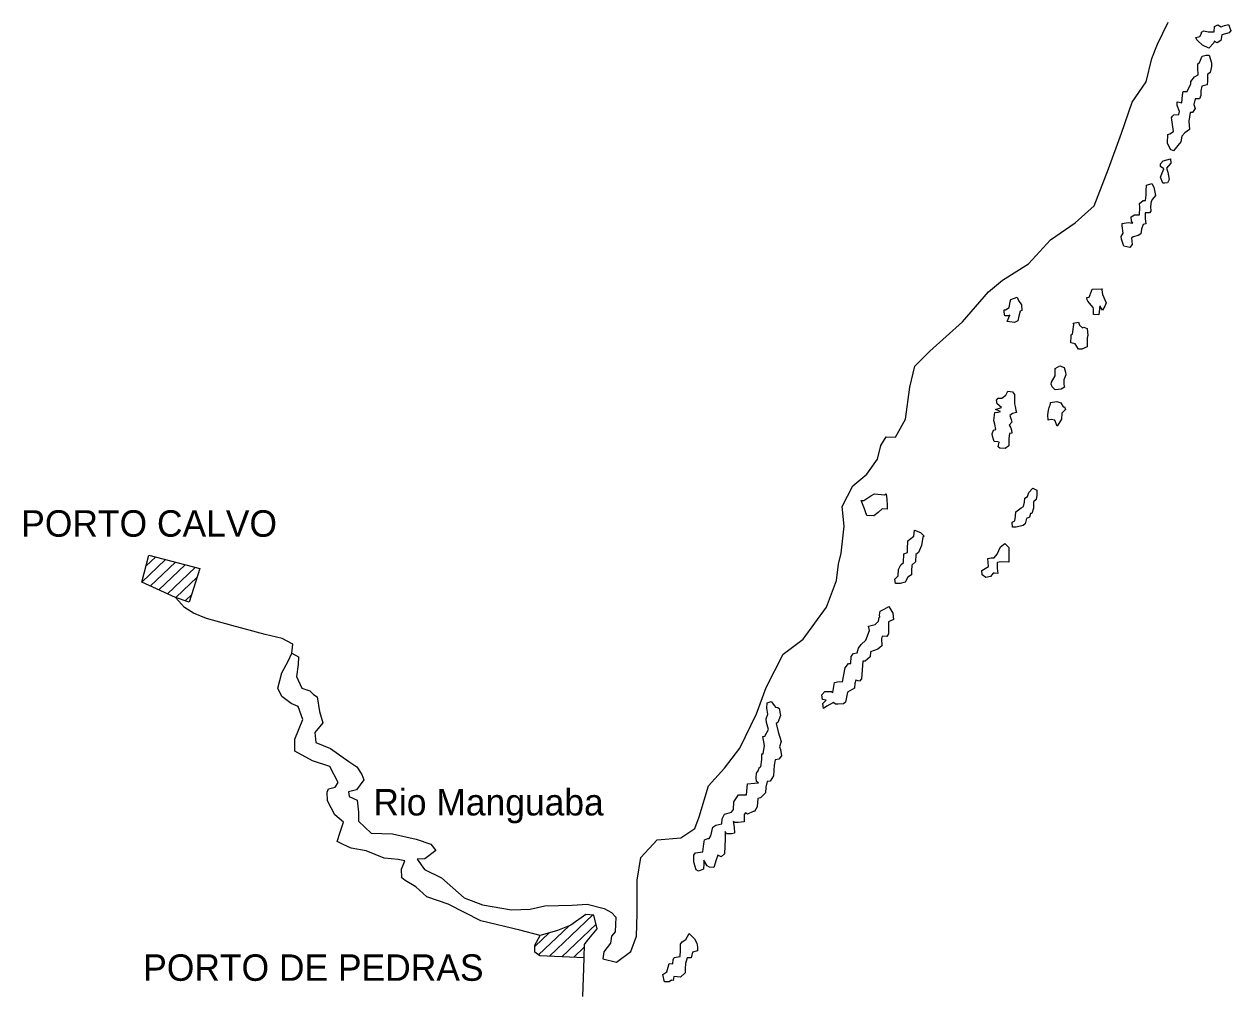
# Model space of a CAD drawing. Extents: x 662444 to 1640468, y 7452018 to 9606170.
# Drawn here: x 1556509 to 1587676, y 8972639 to 8997698 of the extents above; entities that cross this region are included whole.
import ezdxf

# ---------------------------------------------------------------- set-up
doc = ezdxf.new("R2010")
doc.units = 0
doc.layers.add('Level 1', color=7, linetype='Continuous')
doc.layers.add('Level 3', color=7, linetype='Continuous')

msp = doc.modelspace()

# ---------------------------------------------------------------- linework, layer by layer
at = {"layer": 'Level 1'}
for points in [[(1563426, 8981447), (1563592, 8981345), (1563587, 8981151), (1563539, 8980844), (1563684, 8980541), (1563884, 8980470), (1563979, 8980378), (1564074, 8980312), (1564136, 8979936), (1564226, 8979643), (1564017, 8979389), (1564043, 8979137), (1564425, 8978981), (1564892, 8978644), (1565099, 8978509), (1565231, 8978310), (1565284, 8978172), (1565091, 8977909), (1564888, 8977858), (1564901, 8977737), (1565108, 8977641), (1565148, 8977333), (1565142, 8977106), (1565473, 8976789), (1566021, 8976773), (1566638, 8976634), (1567014, 8976511), (1567139, 8976345), (1566858, 8976126), (1566664, 8976123), (1566851, 8975851), (1567289, 8975637), (1567872, 8975117), (1568344, 8974943), (1569099, 8974808), (1569576, 8974826), (1569957, 8974914), (1570659, 8974934), (1571047, 8974956), (1571488, 8974845), (1571679, 8974744), (1571788, 8974618), (1571770, 8974238), (1571678, 8974128), (1571650, 8973950), (1571482, 8973728), (1571452, 8973543), (1571806, 8973459), (1572176, 8973733), (1572323, 8974126), (1572339, 8974709), (1572338, 8975575), (1572435, 8976164), (1572860, 8976622), (1573474, 8976669), (1573835, 8976911), (1573940, 8977215), (1574187, 8978018), (1574596, 8978469), (1574996, 8978985), (1575424, 8979872), (1575676, 8980554), (1576111, 8981416), (1576630, 8981807), (1577233, 8982633), (1577494, 8983321), (1577538, 8983742), (1577610, 8984024), (1577685, 8984727), (1577634, 8985231), (1577915, 8985765), (1578270, 8986072), (1578547, 8986460), (1578637, 8986807), (1578772, 8987030), (1579014, 8987023), (1579269, 8987494), (1579388, 8988317), (1579515, 8988856), (1579905, 8989243), (1580741, 8990006), (1581415, 8990781), (1581778, 8991079), (1582452, 8991505), (1583018, 8992121), (1583651, 8992565), (1584147, 8993005), (1584512, 8993960), (1584852, 8994883), (1585131, 8995685), (1585492, 8996210), (1585638, 8996806), (1585778, 8997183), (1586058, 8997750)], [(1587439, 8997420), (1587419, 8997274), (1587320, 8997212), (1587241, 8997256), (1587240, 8997215), (1587107, 8997081), (1586947, 8997158), (1586821, 8997267), (1586798, 8997292), (1586775, 8997349), (1586873, 8997379), (1586915, 8997458), (1586916, 8997491), (1586982, 8997522), (1587094, 8997502), (1587248, 8997498), (1587252, 8997636), (1587341, 8997682), (1587429, 8997631), (1587510, 8997661), (1587616, 8997691), (1587676, 8997534), (1587634, 8997472), (1587439, 8997420)], [(1586352, 8995440), (1586293, 8995596), (1586286, 8995686), (1586343, 8995684), (1586407, 8995665), (1586428, 8995859), (1586447, 8995956), (1586544, 8995953), (1586638, 8996153), (1586640, 8996218), (1586740, 8996338), (1586831, 8996391), (1586826, 8996562), (1586822, 8996675), (1586863, 8996707), (1586932, 8996867), (1587037, 8996896), (1587119, 8996894), (1587177, 8996697), (1587176, 8996601), (1587139, 8996447), (1587073, 8996400), (1587069, 8996231), (1587066, 8996126), (1586928, 8996097), (1586900, 8995976), (1586904, 8995854), (1586870, 8995766), (1586757, 8995769), (1586721, 8995624), (1586750, 8995518), (1586683, 8995414), (1586627, 8995416), (1586589, 8995190), (1586606, 8994979), (1586491, 8994885), (1586409, 8994807), (1586380, 8994653), (1586196, 8994423), (1586117, 8994458), (1586040, 8994623), (1586046, 8994849), (1586103, 8994863), (1586193, 8994926), (1586153, 8995227), (1586147, 8995275), (1586172, 8995324), (1586205, 8995356), (1586334, 8995360), (1586352, 8995440)], [(1585942, 8993960), (1585863, 8994019), (1585856, 8994085), (1585930, 8994163), (1586118, 8994214), (1586123, 8994109), (1586015, 8993975), (1586044, 8993869), (1586079, 8993681), (1586037, 8993601), (1585972, 8993587), (1585916, 8993588), (1585855, 8993743), (1585942, 8993960)], [(1585110, 8992177), (1585130, 8992006), (1585071, 8991927), (1584911, 8991963), (1584852, 8992143), (1584844, 8992208), (1584896, 8992296), (1584869, 8992483), (1584870, 8992548), (1585024, 8992575), (1585145, 8992556), (1585114, 8992605), (1585100, 8992719), (1585183, 8992766), (1585320, 8992770), (1585325, 8992957), (1585320, 8993062), (1585411, 8993141), (1585475, 8993139), (1585487, 8993276), (1585490, 8993398), (1585494, 8993536), (1585632, 8993580), (1585687, 8993481), (1585729, 8993269), (1585654, 8993174), (1585620, 8993118), (1585601, 8992982), (1585605, 8992867), (1585572, 8992820), (1585467, 8992823), (1585463, 8992669), (1585476, 8992538), (1585411, 8992517), (1585367, 8992397), (1585355, 8992282), (1585281, 8992236), (1585151, 8992199), (1585119, 8992177), (1585110, 8992177)], [(1581965, 8990174), (1581932, 8990159), (1581835, 8990161), (1581821, 8990251), (1581822, 8990316), (1581855, 8990315), (1581946, 8990377), (1581974, 8990522), (1581991, 8990586), (1582155, 8990639), (1582192, 8990556), (1582270, 8990448), (1582275, 8990302), (1582234, 8990280), (1582198, 8990151), (1582170, 8990030), (1582089, 8989992), (1581896, 8990014), (1581965, 8990174)], [(1584288, 8990416), (1584265, 8990190), (1584128, 8990194), (1584132, 8990339), (1584117, 8990372), (1583985, 8990539), (1583961, 8990572), (1583955, 8990636), (1584020, 8990643), (1584080, 8990795), (1584098, 8990851), (1584348, 8990860), (1584347, 8990828), (1584361, 8990714), (1584452, 8990492), (1584418, 8990413), (1584358, 8990309), (1584288, 8990416)], [(1583656, 8989438), (1583544, 8989464), (1583549, 8989635), (1583550, 8989667), (1583582, 8989690), (1583622, 8989940), (1583606, 8989973), (1583744, 8989994), (1583766, 8989921), (1583845, 8989854), (1583877, 8989868), (1583966, 8989833), (1583985, 8989654), (1583967, 8989591), (1583964, 8989501), (1583961, 8989356), (1583831, 8989295), (1583741, 8989297), (1583656, 8989438)], [(1583142, 8988609), (1583137, 8988715), (1583139, 8988803), (1583261, 8988865), (1583374, 8988829), (1583403, 8988706), (1583417, 8988633), (1583365, 8988505), (1583362, 8988384), (1583376, 8988319), (1583294, 8988264), (1583139, 8988244), (1583061, 8988327), (1583031, 8988393), (1583040, 8988449), (1583142, 8988609)], [(1581755, 8987789), (1581636, 8987889), (1581623, 8987979), (1581665, 8988034), (1581762, 8988032), (1581861, 8988110), (1581919, 8988214), (1582040, 8988195), (1582087, 8988128), (1582089, 8987885), (1582103, 8987819), (1582125, 8987722), (1582139, 8987665), (1582033, 8987635), (1581968, 8987581), (1582006, 8987482), (1582019, 8987409), (1581953, 8987337), (1581983, 8987280), (1582014, 8987206), (1582020, 8987125), (1581956, 8987119), (1581943, 8986990), (1581938, 8986803), (1581848, 8986733), (1581711, 8986737), (1581663, 8986771), (1581691, 8986899), (1581659, 8986908), (1581562, 8986910), (1581518, 8987050), (1581511, 8987115), (1581545, 8987203), (1581610, 8987226), (1581582, 8987364), (1581552, 8987454), (1581582, 8987664), (1581663, 8987670), (1581728, 8987692), (1581601, 8987744), (1581755, 8987789)], [(1582994, 8987817), (1583008, 8987851), (1583017, 8987891), (1583018, 8987923), (1583180, 8987944), (1583284, 8987908), (1583346, 8987809), (1583379, 8987808), (1583401, 8987742), (1583310, 8987647), (1583305, 8987494), (1583188, 8987311), (1583127, 8987466), (1583031, 8987485), (1582958, 8987463), (1582945, 8987601), (1582965, 8987723), (1582973, 8987759), (1582985, 8987788), (1582994, 8987817)], [(1582324, 8985236), (1582344, 8985349), (1582354, 8985446), (1582420, 8985492), (1582455, 8985597), (1582563, 8985707), (1582667, 8985656), (1582663, 8985526), (1582644, 8985413), (1582578, 8985350), (1582577, 8985319), (1582576, 8985286), (1582581, 8985188), (1582537, 8985052), (1582505, 8985052), (1582478, 8984957), (1582397, 8984919), (1582361, 8984781), (1582312, 8984742), (1582132, 8984699), (1582036, 8984702), (1582031, 8984831), (1582096, 8984862), (1582116, 8984982), (1582119, 8985097), (1582193, 8985143), (1582259, 8985197), (1582324, 8985236)], [(1578797, 8985263), (1578795, 8985165), (1578666, 8985169), (1578566, 8985074), (1578451, 8984989), (1578273, 8985001), (1578243, 8985092), (1578213, 8985173), (1578131, 8985387), (1578195, 8985385), (1578376, 8985509), (1578475, 8985564), (1578731, 8985532), (1578772, 8985563), (1578793, 8985417), (1578797, 8985263)], [(1579324, 8984129), (1579329, 8984348), (1579379, 8984379), (1579487, 8984466), (1579506, 8984619), (1579659, 8984558), (1579752, 8984466), (1579720, 8984443), (1579690, 8984225), (1579612, 8984048), (1579539, 8983994), (1579533, 8983799), (1579434, 8983713), (1579430, 8983567), (1579427, 8983470), (1579336, 8983408), (1579268, 8983280), (1579139, 8983243), (1579017, 8983246), (1578996, 8983353), (1579087, 8983439), (1579092, 8983601), (1579152, 8983729), (1579217, 8983784), (1579232, 8984010), (1579321, 8984048), (1579324, 8984129)], [(1581418, 8983682), (1581401, 8983893), (1581481, 8983907), (1581562, 8983904), (1581638, 8983999), (1581723, 8984192), (1581838, 8984277), (1581940, 8984177), (1581944, 8983975), (1581939, 8983797), (1581745, 8983802), (1581640, 8983789), (1581644, 8983643), (1581657, 8983505), (1581567, 8983507), (1581535, 8983508), (1581468, 8983421), (1581347, 8983400), (1581252, 8983467), (1581246, 8983581), (1581418, 8983682)], [(1560422, 8982883), (1559545, 8983280), (1559733, 8983979), (1561047, 8983627), (1560774, 8982760), (1560422, 8982883)], [(1559550, 8983278), (1560164, 8983864)], [(1559655, 8983688), (1559910, 8983932)], [(1559769, 8983179), (1560416, 8983796)], [(1559989, 8983080), (1560669, 8983728)], [(1560208, 8982980), (1560922, 8983661)], [(1560429, 8982881), (1560978, 8983405)], [(1570942, 8972568), (1570962, 8973305), (1570969, 8973573), (1570979, 8973912), (1571054, 8974008), (1571312, 8974316), (1571225, 8974675), (1571015, 8974689), (1570629, 8974416), (1570286, 8974280), (1569839, 8974147), (1569310, 8974283), (1568300, 8974522), (1567457, 8974959), (1566913, 8975144), (1566629, 8975403), (1566352, 8975565), (1566265, 8975641), (1566255, 8975860), (1566341, 8976076), (1566165, 8976113), (1565810, 8976148), (1565339, 8976339), (1564954, 8976406), (1564746, 8976502), (1564596, 8976579), (1564675, 8976820), (1564754, 8977077), (1564533, 8977269), (1564341, 8977631), (1564331, 8977850), (1564366, 8977937), (1564544, 8977982), (1564620, 8978101), (1564405, 8978512), (1563957, 8978662), (1563496, 8978910), (1563496, 8979218), (1563703, 8979731), (1563583, 8980066), (1563407, 8980143), (1563162, 8980320), (1563064, 8980542), (1563162, 8980936), (1563324, 8981239), (1563426, 8981447), (1563448, 8981673), (1563169, 8981819), (1562736, 8981928), (1561872, 8982155), (1561222, 8982335), (1560887, 8982473), (1560649, 8982626), (1560422, 8982883)], [(1560665, 8982798), (1560839, 8982963)], [(1578613, 8982386), (1578601, 8982422), (1578619, 8982529), (1578725, 8982582), (1578841, 8982652), (1578949, 8982479), (1578960, 8982317), (1578830, 8982255), (1578835, 8982142), (1578837, 8981939), (1578787, 8981876), (1578666, 8981879), (1578656, 8981815), (1578659, 8981636), (1578560, 8981550), (1578365, 8981475), (1578362, 8981352), (1578229, 8981235), (1578172, 8981236), (1578136, 8980784), (1578086, 8980720), (1577989, 8980748), (1577964, 8980659), (1577952, 8980538), (1577771, 8980437), (1577724, 8980179), (1577675, 8980133), (1577530, 8980121), (1577465, 8980123), (1577409, 8980172), (1577245, 8980071), (1577155, 8980010), (1577134, 8980139), (1577225, 8980226), (1577129, 8980245), (1577108, 8980367), (1577191, 8980454), (1577360, 8980450), (1577392, 8980424), (1577439, 8980682), (1577561, 8980711), (1577649, 8980700), (1577716, 8981063), (1577799, 8981174), (1577864, 8981172), (1577869, 8981358), (1577928, 8981438), (1578025, 8981451), (1578061, 8981572), (1578128, 8981667), (1578244, 8981778), (1578347, 8982026), (1578318, 8982140), (1578489, 8982184), (1578572, 8982270), (1578590, 8982363), (1578613, 8982386)], [(1575473, 8978088), (1575426, 8978129), (1575419, 8978219), (1575423, 8978340), (1575465, 8978404), (1575500, 8978500), (1575532, 8978507), (1575562, 8978693), (1575566, 8978839), (1575598, 8978846), (1575628, 8979056), (1575586, 8979292), (1575643, 8979298), (1575736, 8979474), (1575685, 8979654), (1575678, 8979743), (1575714, 8979864), (1575695, 8980026), (1575697, 8980156), (1575804, 8980193), (1575889, 8980078), (1575913, 8980045), (1575977, 8980043), (1576009, 8980017), (1576044, 8979830), (1575975, 8979654), (1575934, 8979622), (1575985, 8979410), (1576058, 8979164), (1576022, 8979021), (1576045, 8978955), (1576073, 8978792), (1575998, 8978705), (1575908, 8978683), (1575881, 8978547), (1575865, 8978271), (1575773, 8978136), (1575700, 8978130), (1575664, 8977977), (1575660, 8977831), (1575527, 8977705), (1575462, 8977691), (1575440, 8977473), (1575372, 8977353), (1575340, 8977354), (1575193, 8977285), (1575137, 8977319), (1575104, 8977272), (1575108, 8977150), (1575106, 8977085), (1574953, 8977065), (1574856, 8977068), (1574825, 8977093), (1574845, 8976947), (1574857, 8976792), (1574776, 8976771), (1574646, 8976774), (1574616, 8976832), (1574611, 8976645), (1574600, 8976257), (1574510, 8976179), (1574422, 8976221), (1574386, 8976101), (1574324, 8975908), (1574212, 8975911), (1574148, 8975945), (1574064, 8976093), (1574061, 8975997), (1574057, 8975859), (1573927, 8975806), (1573863, 8975840), (1573804, 8976044), (1573809, 8976222), (1573850, 8976286), (1574037, 8976305), (1574066, 8976515), (1574077, 8976620), (1574167, 8976658), (1574200, 8976657), (1574249, 8976721), (1574297, 8976946), (1574371, 8977000), (1574532, 8977036), (1574536, 8977166), (1574596, 8977286), (1574782, 8977337), (1574833, 8977401), (1574838, 8977603), (1574956, 8977779), (1575166, 8977781), (1575190, 8978063), (1575376, 8978082), (1575473, 8978088)], [(1570081, 8973610), (1571201, 8974677)], [(1570392, 8973597), (1571281, 8974444)], [(1570969, 8973573), (1569825, 8973621), (1569698, 8973714), (1569695, 8973900), (1569839, 8974147)], [(1569696, 8973860), (1570068, 8974215)], [(1569793, 8973644), (1570585, 8974399)], [(1573587, 8973425), (1573584, 8973287), (1573581, 8973183), (1573465, 8973073), (1573288, 8973085), (1573269, 8972981), (1573232, 8972992), (1573172, 8972951), (1573050, 8972946), (1573008, 8973141), (1573106, 8973212), (1573141, 8973333), (1573168, 8973421), (1573265, 8973418), (1573276, 8973515), (1573294, 8973579), (1573455, 8973607), (1573460, 8973770), (1573464, 8973923), (1573506, 8973987), (1573596, 8974041), (1573681, 8974200), (1573823, 8974059), (1573885, 8973952), (1573898, 8973846), (1573903, 8973748), (1573774, 8973719), (1573737, 8973567), (1573633, 8973570), (1573587, 8973425)], [(1570702, 8973584), (1570977, 8973846)]]:
    msp.add_lwpolyline(points, dxfattribs=at)

# ---------------------------------------------------------------- texts
at = {"layer": 'Level 3'}
for s, height, p in [('PORTO CALVO', 683.95, (1556433, 8984452)), ('Rio Manguaba', 684.01, (1565529, 8977249)), ('PORTO DE PEDRAS', 683.84, (1559584, 8972976))]:
    msp.add_text(s, height=height, dxfattribs=at).set_placement(p)

doc.saveas('drawing.dxf')
